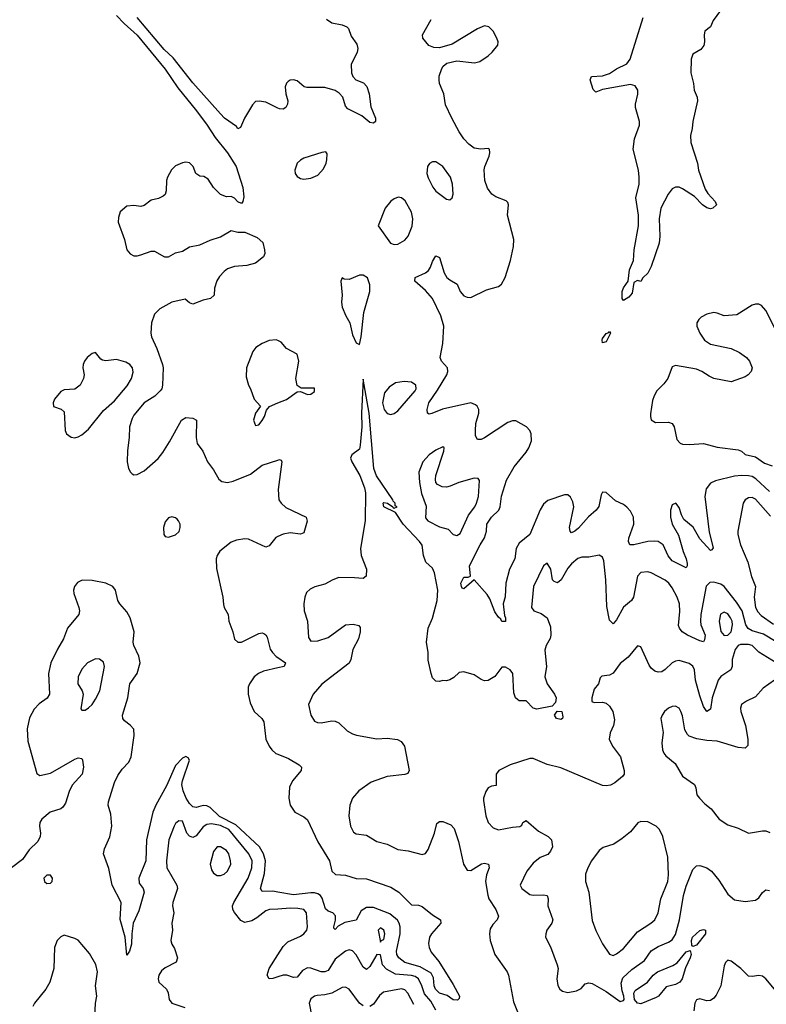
# Model space of a CAD drawing. Header units: inches. Extents: x 1603819 to 1745079, y 385938 to 533966.
# Tile 352 of 561: x 1678513 to 1682812, y 452923 to 458597. Entities that reach past the tile are written whole.
import ezdxf

# ---------------------------------------------------------------- set-up
doc = ezdxf.new("R2010")
doc.units = ezdxf.units.IN
doc.header["$MEASUREMENT"] = 0
doc.layers.add('B6475', color=7, linetype='Continuous')
doc.layers.add('B6485', color=7, linetype='Continuous')

msp = doc.modelspace()

# ---------------------------------------------------------------- linework, layer by layer
at = {"layer": 'B6475', "color": 5}
for points, elevation in [([(1679070, 458620.7), (1679114.2, 458574.2), (1679190, 458507.6), (1679351.2, 458311.2), (1679423.8, 458203.8), (1679530.8, 458070.8), (1679591.8, 457990), (1679638.5, 457918.5), (1679709.3, 457830), (1679760.2, 457750), (1679798.7, 457630), (1679803.5, 457576.5), (1679798, 457550), (1679790, 457538), (1679770, 457548), (1679750, 457568.7), (1679730, 457578), (1679703.6, 457576.4), (1679670, 457589), (1679630, 457629.3), (1679598.2, 457678.2), (1679572.8, 457692.8), (1679550, 457696.2), (1679527, 457710), (1679511.5, 457751.5), (1679491.5, 457771.5), (1679470, 457775.1), (1679450, 457772), (1679410, 457754), (1679388.1, 457731.9), (1679364.9, 457690), (1679358.9, 457670), (1679357, 457610), (1679350.3, 457589.7), (1679339.5, 457580.5), (1679313.3, 457566.7), (1679270, 457557.6), (1679230, 457526.6), (1679210, 457520.9), (1679170, 457526), (1679130, 457522), (1679091.1, 457488.9), (1679082, 457458), (1679081, 457430), (1679117.3, 457330), (1679130.6, 457270), (1679148.5, 457248.5), (1679170, 457237.1), (1679190, 457235.8), (1679210, 457241.1), (1679270, 457263.7), (1679290, 457262.4), (1679346, 457230), (1679370, 457230.3), (1679410, 457253.7), (1679450, 457263), (1679491.5, 457288.5), (1679550, 457299.5), (1679610, 457326), (1679670, 457344.9), (1679730, 457382.8), (1679770, 457372), (1679810, 457372), (1679881.1, 457341.1), (1679912.7, 457312.7), (1679922, 457270), (1679924, 457250), (1679916.3, 457230), (1679870, 457194.5), (1679820.3, 457179.7), (1679750, 457175.1), (1679710, 457161.1), (1679690, 457146.6), (1679662.9, 457117.1), (1679647.8, 457092.2), (1679634.6, 457050), (1679633, 457010), (1679611.3, 456990), (1679570, 456981.3), (1679510, 456956.9), (1679490, 456966), (1679466, 456986), (1679390, 456969.8), (1679319.5, 456930), (1679290, 456899.6), (1679272.2, 456850), (1679267.9, 456790), (1679272, 456770), (1679302.4, 456702.4), (1679335.5, 456610), (1679339.3, 456590), (1679335.8, 456490), (1679332.2, 456470), (1679322.5, 456457.5), (1679291.9, 456428.1), (1679230.2, 456389.8), (1679170, 456318.4), (1679160.3, 456299.7), (1679145.2, 456250), (1679143.5, 456190), (1679133.8, 456113.8), (1679132.6, 456050), (1679140.2, 456010), (1679150.2, 455990.2), (1679160.6, 455980.6), (1679170, 455974.6), (1679190, 455975.5), (1679230, 455997.2), (1679310, 456068.7), (1679337.4, 456102.6), (1679375.9, 456164.1), (1679444.5, 456290), (1679470, 456305.2), (1679510, 456300.7), (1679530.3, 456290), (1679529.1, 456189.1), (1679534.9, 456154.9), (1679568.2, 456110), (1679594, 456050), (1679630, 456003.8), (1679659.6, 455950), (1679676.6, 455936.6), (1679710, 455930.2), (1679741.7, 455938.3), (1679841.3, 455978.7), (1679910, 456030.2), (1680000, 456059.5)], 320), ([(1680000, 458087.8), (1679930, 458121.4), (1679892.8, 458127.2), (1679870, 458124.7), (1679853.7, 458106.3), (1679807.2, 458030), (1679784, 457976), (1679770, 457967.8), (1679760.8, 457980.8), (1679692.5, 458030), (1679670, 458053.7), (1679510, 458234), (1679397.2, 458377.2), (1679345.5, 458425.5), (1679188.8, 458608.8)], 320), ([(1680000, 456747.3), (1679990, 456752.3), (1679950, 456747.6), (1679909.4, 456730.6), (1679871.9, 456708.1), (1679855.3, 456684.7), (1679819.1, 456590), (1679818, 456538), (1679830.2, 456490.2), (1679843, 456470), (1679863.8, 456410), (1679898.8, 456370), (1679870, 456329), (1679860.3, 456290), (1679870, 456258.8), (1679890, 456262), (1679910, 456287.3), (1679922.4, 456310), (1679933.4, 456346.6), (1679951.4, 456368.6), (1680000, 456388.1)], 340), ([(1680000, 455618.8), (1679987.3, 455612.7), (1679950, 455565.6), (1679930, 455556.9), (1679830, 455603.1), (1679810, 455605.4), (1679761.4, 455598.6), (1679730, 455586), (1679665.8, 455534.2), (1679650.5, 455510), (1679644.4, 455490), (1679646.4, 455433.6), (1679683.2, 455270), (1679686.4, 455226.4), (1679690.2, 455210), (1679713, 455170), (1679718.3, 455130), (1679740.9, 455070), (1679750, 455027.3), (1679769, 455009), (1679790, 455010.3), (1679890, 455059.6), (1679910, 455063.1), (1679919.3, 455059.3), (1679930, 455053), (1679938.8, 455038.8), (1679955.2, 454970), (1679968.3, 454950), (1679990, 454928.1), (1680000, 454921.1)], 320), ([(1680000, 453569.4), (1679970, 453574.9), (1679910, 453573.5), (1679899, 453590), (1679922.4, 453677.6), (1679928.5, 453750), (1679917.3, 453790), (1679894.9, 453830), (1679758.1, 453958.1), (1679664.5, 454004.5), (1679610, 454056.4), (1679590, 454066.2), (1679570, 454069.5), (1679530, 454056.9), (1679510, 454060.2), (1679490, 454081.1), (1679471.5, 454111.5), (1679453.5, 454153.5), (1679446.9, 454190), (1679449.9, 454210), (1679490.5, 454330), (1679482.8, 454342.8), (1679470, 454351.3), (1679450, 454341.1), (1679410, 454299.8), (1679358.9, 454181.1), (1679296.8, 454070), (1679280.5, 454030), (1679243, 453870), (1679238.9, 453750), (1679199.8, 453650), (1679201.8, 453621.8), (1679224.6, 453590), (1679229, 453570), (1679198.4, 453461.6), (1679166.3, 453390), (1679158.4, 453330), (1679157.3, 453270), (1679146, 453230), (1679130, 453205.2), (1679120.7, 453310), (1679092.2, 453412.2), (1679097.3, 453510), (1679045.2, 453610), (1679026.4, 453706.4), (1678995.8, 453790), (1679000.5, 453819.5), (1679032.1, 453887.9), (1679043.7, 453950), (1679038.3, 454018.3), (1679022.2, 454070), (1679023.5, 454090), (1679059.2, 454200.8), (1679077.9, 454242.1), (1679102.3, 454277.7), (1679141.1, 454318.9), (1679154.9, 454350), (1679171.7, 454471.7), (1679170, 454508.7), (1679150, 454531.6), (1679116.1, 454556.1), (1679107.6, 454570), (1679104.4, 454590), (1679135.5, 454690), (1679147.9, 454770), (1679189.9, 454830.1), (1679207.2, 454890), (1679199.7, 454930), (1679170.3, 454990.3), (1679166.2, 455010), (1679172.3, 455070), (1679148.9, 455150), (1679130, 455184.8), (1679089.8, 455230), (1679079.1, 455250), (1679065.7, 455310), (1679050, 455330.6), (1679010, 455349.1), (1678930, 455365.7), (1678872.7, 455367.3), (1678846.2, 455353.8), (1678828.7, 455330), (1678823.7, 455310), (1678824.9, 455290), (1678852.9, 455210), (1678857.4, 455190), (1678853.7, 455170), (1678789.3, 455090.7), (1678765.2, 455030), (1678730.2, 454970), (1678692, 454890), (1678678.4, 454830), (1678684.9, 454710), (1678672.2, 454687.8), (1678625, 454655), (1678595.6, 454624.4), (1678570, 454574.5), (1678555.6, 454510), (1678560.3, 454440.3), (1678612.4, 454252.4), (1678630, 454242.3), (1678690, 454255.8), (1678830, 454335.2), (1678850, 454342.4), (1678870, 454339.1), (1678875.3, 454330), (1678881.1, 454290), (1678873.4, 454250), (1678815.1, 454184.9), (1678798, 454150), (1678777, 454083), (1678761.7, 454058.3), (1678750, 454049.6), (1678689.3, 454030.7), (1678641.3, 453990), (1678628.9, 453970), (1678627, 453950), (1678632.7, 453910), (1678630.4, 453890), (1678618.2, 453861.8), (1678567.2, 453812.8), (1678530, 453757.6), (1678466.4, 453710)], 320), ([(1680000, 454861.9), (1679916.8, 454843.2), (1679887.7, 454830), (1679863.2, 454810), (1679835.6, 454770), (1679829.3, 454750), (1679828.5, 454710), (1679840.3, 454660.3), (1679863.8, 454610), (1679906.7, 454570), (1679919.1, 454550), (1679930.4, 454450), (1679950.4, 454410), (1679965.7, 454390), (1679988.6, 454368.6), (1680000, 454364)], 320), ([(1680000, 453471.8), (1679951.4, 453468.6), (1679930, 453461.7), (1679878.6, 453421.4), (1679850, 453404.9), (1679810, 453393.5), (1679785.6, 453405.6), (1679750, 453451.1), (1679740.5, 453470), (1679738.5, 453490), (1679745.4, 453510), (1679829.4, 453650), (1679849, 453710), (1679850.8, 453750), (1679832.8, 453790), (1679717.5, 453930), (1679670, 453953.1), (1679617.8, 453962.2), (1679590, 453959), (1679570, 453945.4), (1679530, 453893.8), (1679510, 453884.1), (1679490, 453891.8), (1679474.8, 453910), (1679450, 453979.1), (1679430, 453980.9), (1679410, 453964.4), (1679401.7, 453950), (1679372.7, 453870), (1679357.6, 453750), (1679359.6, 453710), (1679417.7, 453610), (1679422, 453590), (1679394.7, 453510), (1679393.8, 453490), (1679401.3, 453450), (1679389.4, 453390), (1679392.7, 453350), (1679383.1, 453290), (1679388.9, 453270), (1679404, 453244), (1679421.3, 453190), (1679413.5, 453166.5), (1679350, 453133.7), (1679330, 453115.3), (1679314.2, 453090), (1679310.2, 453070), (1679314, 453050), (1679358.5, 453010), (1679367.5, 452990), (1679373.9, 452950), (1679390, 452930.2), (1679463.6, 452903.6)], 340), ([(1678945.9, 452850), (1678949.9, 452930), (1678956.9, 452970), (1678948.9, 453030), (1678960.2, 453110), (1678951.5, 453151.5), (1678915.4, 453215.4), (1678850, 453292.3), (1678830, 453302.7), (1678770, 453321.2), (1678750, 453312.3), (1678729.1, 453290.9), (1678714, 453250), (1678709, 453130), (1678686, 453050), (1678663.6, 453010), (1678599.1, 452930), (1678589.1, 452910)], 340), ([(1680000, 453081), (1679970, 453071.3), (1679949.2, 453070), (1679938.4, 453090), (1679949.7, 453130), (1680000, 453208.4)], 340)]:
    msp.add_lwpolyline(points, dxfattribs=dict(at, elevation=elevation))
for points, elevation in [([(1678950, 456678.4), (1678930, 456673), (1678902.4, 456650), (1678886.7, 456630), (1678878.4, 456610), (1678877.1, 456590), (1678883.8, 456550), (1678880.4, 456530), (1678860.4, 456490), (1678830, 456467.8), (1678770, 456463.6), (1678750, 456455.1), (1678713, 456410), (1678706, 456390), (1678708.3, 456368.3), (1678752.8, 456352.8), (1678770, 456338), (1678775.6, 456230), (1678782.6, 456210), (1678810, 456190.3), (1678830, 456188.1), (1678850, 456192.7), (1678870, 456204.7), (1678910, 456236.9), (1678995, 456345), (1679058.9, 456401.1), (1679132.2, 456487.8), (1679156.8, 456530), (1679166.7, 456566.7), (1679162, 456590), (1679147.8, 456610), (1679123.4, 456623.4), (1679070, 456638.2), (1679010, 456631.9), (1678990, 456634), (1678980, 456640)], 320), ([(1679390, 455732.5), (1679370, 455725.6), (1679350, 455704.2), (1679341.3, 455670), (1679342.3, 455630), (1679350, 455619.5), (1679370, 455615.6), (1679410, 455628.7), (1679432.2, 455647.8), (1679437.7, 455670), (1679436.4, 455690), (1679428.4, 455710), (1679419.4, 455719.4), (1679410, 455727.3)], 320), ([(1678950, 454914), (1678903.1, 454890), (1678870, 454853.3), (1678849.1, 454810), (1678847, 454770), (1678873.4, 454730), (1678878, 454710), (1678865.5, 454625.5), (1678870, 454618), (1678890, 454618.8), (1678910, 454630.7), (1678930, 454650.7), (1678950, 454680.7), (1678973.7, 454730), (1679000.7, 454870), (1678994.9, 454894.9), (1678972.7, 454912.7)], 340), ([(1679670, 453830.8), (1679650.2, 453829.8), (1679630, 453802.9), (1679610.2, 453730), (1679618, 453698), (1679630, 453679.1), (1679650, 453664.9), (1679670, 453664.9), (1679690, 453673), (1679710, 453690.5), (1679728.4, 453730), (1679726.6, 453750), (1679716.8, 453790), (1679703.8, 453810)], 360), ([(1678670, 453667), (1678653, 453650), (1678656.3, 453630), (1678670, 453619.3), (1678690, 453620.5), (1678700.9, 453630), (1678702.9, 453650), (1678690, 453666.6)], 340)]:
    msp.add_lwpolyline(points, close=True, dxfattribs=dict(at, elevation=elevation))
at = {"layer": 'B6485', "color": 5}
for points, elevation in [([(1682570, 458679.5), (1682506.9, 458593.1), (1682490, 458556), (1682459.1, 458530), (1682454, 458510), (1682455.8, 458470), (1682451.7, 458448.3), (1682435.2, 458424.8), (1682390, 458398), (1682380.2, 458370), (1682377.2, 458290), (1682392.3, 458230), (1682396.9, 458190), (1682413.4, 458150), (1682415.2, 458130), (1682388.3, 458010), (1682386, 457970), (1682376.2, 457930), (1682376.9, 457890), (1682415.6, 457770), (1682422.4, 457730), (1682460.7, 457620.7), (1682475.2, 457595.2), (1682517.6, 457550), (1682524.9, 457530), (1682504.7, 457510), (1682490, 457507.4), (1682470, 457512.6), (1682445.1, 457530), (1682398.3, 457578.3), (1682330, 457623), (1682310, 457631.5), (1682290, 457631.6), (1682270, 457622), (1682247.6, 457592.4), (1682204.7, 457510), (1682195.9, 457450), (1682199.5, 457350), (1682195.8, 457310), (1682150, 457174), (1682130, 457137.2), (1682102, 457110), (1682090, 457088), (1682070, 457094), (1682050, 457082), (1682039.6, 457020.4), (1682021.2, 456998.8), (1681990, 456978), (1681981.6, 456990), (1681982.2, 457030), (1681990, 457052.2), (1682016, 457090), (1682024.9, 457155.1), (1682047.4, 457210), (1682050.7, 457270), (1682076.5, 457410), (1682076.4, 457470), (1682061.7, 457570), (1682080.9, 457650), (1682080.8, 457690), (1682076.1, 457730), (1682045, 457850), (1682053.6, 457910), (1682082.2, 457990), (1682081.8, 458010), (1682059, 458090), (1682058.2, 458110), (1682071.8, 458168.2), (1682072.1, 458190), (1682056.6, 458216.6), (1682030, 458223.2), (1681870, 458193.8), (1681830, 458179.3), (1681814.8, 458194.8), (1681797.6, 458250), (1681806.6, 458270), (1681870, 458273.5), (1681910, 458286.2), (1681950, 458312.9), (1682010, 458343.5), (1682029.1, 458370), (1682102.4, 458610)], 280), ([(1680280.3, 458600.3), (1680310, 458578.4), (1680370, 458568.2), (1680396.5, 458556.5), (1680406.6, 458546.6), (1680421.8, 458501.8), (1680455.2, 458455.2), (1680459.6, 458430), (1680456.1, 458410), (1680422.2, 458337.8), (1680424.2, 458290), (1680431.7, 458270), (1680448.9, 458250), (1680492.3, 458232.3), (1680511.1, 458211.1), (1680524.9, 458170), (1680535.6, 458095.6), (1680561.6, 458030), (1680562.8, 458010), (1680550, 458000.9), (1680530, 458005.1), (1680483.3, 458043.3), (1680403.5, 458083.5), (1680390, 458098.4), (1680373.4, 458150), (1680353.4, 458173.4), (1680330, 458188.4), (1680270, 458206.2), (1680165.6, 458205.6), (1680150.9, 458210.9), (1680110, 458244.2), (1680090, 458251.1), (1680070, 458247.6), (1680059.6, 458240.4), (1680049.2, 458230.8), (1680041.5, 458210), (1680045.2, 458170), (1680057, 458130), (1680055.8, 458110), (1680044.9, 458090), (1680030, 458081.3), (1680010, 458083), (1680000, 458087.8)], 320), ([(1682830, 455877.6), (1682751.4, 455951.4), (1682730, 455964.5), (1682710, 455968.7), (1682670, 455970.9), (1682630, 455966.3), (1682519.9, 455940.1), (1682490, 455926.5), (1682466, 455894), (1682458.9, 455850), (1682483.8, 455643.8), (1682505.8, 455554.2), (1682499, 455541), (1682490, 455538), (1682430, 455605.3), (1682391.9, 455671.9), (1682336.8, 455716.8), (1682323.3, 455743.3), (1682310, 455786.3), (1682290.9, 455810), (1682270, 455801.3), (1682259.8, 455770), (1682260.1, 455730), (1682270, 455690.4), (1682305.9, 455625.9), (1682333.1, 455533.1), (1682351.3, 455490), (1682356.6, 455463.4), (1682356.2, 455450), (1682350, 455438.7), (1682270, 455478.7), (1682247, 455507), (1682218.5, 455570), (1682190, 455589.4), (1682167.2, 455592.8), (1682130.1, 455589.9), (1682050, 455571.3), (1682026, 455570), (1682018.4, 455590), (1682021.5, 455610), (1682050.4, 455690), (1682048.2, 455730), (1682030, 455764), (1682010, 455787.6), (1681990, 455802.5), (1681943.4, 455823.4), (1681890, 455872.8), (1681870, 455873.6), (1681860.7, 455859.3), (1681848.2, 455791.8), (1681832.2, 455770), (1681787.9, 455732.1), (1681730, 455666.4), (1681710, 455649), (1681690, 455639.8), (1681682.9, 455650), (1681679, 455670), (1681703.1, 455790), (1681697.8, 455817.8), (1681685.2, 455845.2), (1681670, 455858.6), (1681650, 455858), (1681554.6, 455825.4), (1681530, 455805.4), (1681510, 455772.6), (1681450.1, 455630), (1681390, 455581.1), (1681372.2, 455550), (1681365.1, 455490), (1681333, 455430), (1681312.6, 455350), (1681308.6, 455271.4), (1681297, 455230), (1681304.4, 455164.4), (1681310.3, 455150), (1681310, 455129), (1681290, 455129.5), (1681283, 455143), (1681270, 455154), (1681250, 455184.7), (1681219.6, 455259.6), (1681204.1, 455284.1), (1681130, 455369), (1681070, 455317.2), (1681061.5, 455321.5), (1681057.2, 455330), (1681054, 455350), (1681070, 455383.8), (1681095.1, 455384.9), (1681109.4, 455390.6), (1681103.8, 455450), (1681164.3, 455570), (1681190, 455611.5), (1681201.2, 455650), (1681203.4, 455690), (1681229.8, 455730), (1681271.5, 455770), (1681280.6, 455790), (1681288.3, 455851.7), (1681315.9, 455944.1), (1681359.9, 456020.1), (1681430, 456104.7), (1681444.8, 456130), (1681459.4, 456170), (1681459.2, 456210), (1681449.8, 456230), (1681431, 456250), (1681370, 456285.4), (1681350, 456286.2), (1681323.6, 456276.4), (1681190, 456187.9), (1681170, 456177.4), (1681150, 456177.4), (1681138.5, 456198.5), (1681136.8, 456230), (1681139.9, 456270), (1681156.8, 456330), (1681157, 456350), (1681147.7, 456370), (1681138.2, 456378.2), (1681110, 456389.9), (1680946.9, 456353.1), (1680887.2, 456327.2), (1680870, 456323.7), (1680861.2, 456330), (1680858.7, 456350), (1680869.8, 456390), (1680918.9, 456461.1), (1680972, 456550), (1680978.5, 456570), (1680976.3, 456590), (1680941.3, 456630), (1680935.1, 456650), (1680948.9, 456731.1), (1680955, 456830), (1680938.5, 456890), (1680890.4, 456990.4), (1680850, 457036.4), (1680787.6, 457090), (1680790, 457110.4), (1680850, 457137.4), (1680868, 457152), (1680879.2, 457170), (1680890, 457204), (1680910, 457236.3), (1680930, 457227.3), (1680958, 457138), (1680972.2, 457112.2), (1680990, 457096.9), (1681032.7, 457072.7), (1681050.2, 457030), (1681070, 457004.9), (1681090, 456997.3), (1681110, 456996), (1681200.7, 457039.3), (1681270, 457060.3), (1681287.6, 457072.4), (1681309, 457111), (1681340.2, 457210), (1681356.5, 457290), (1681358.8, 457330), (1681322.9, 457470), (1681328.3, 457530), (1681324, 457544), (1681313.4, 457553.4), (1681255.4, 457575.4), (1681231.8, 457591.8), (1681205.9, 457625.9), (1681192.2, 457670), (1681187.3, 457732.7), (1681190.6, 457750), (1681217.2, 457810), (1681221.1, 457830), (1681218, 457850), (1681210, 457855.1), (1681169.2, 457850.8), (1681130, 457857.4), (1681099.9, 457879.9), (1681071.1, 457911.1), (1681044.5, 457950), (1681000.9, 458030), (1680965.8, 458105.8), (1680956.2, 458170), (1680930.9, 458230), (1680927.8, 458250), (1680929, 458271), (1680943.4, 458316.6), (1680950.7, 458329.3), (1680972.9, 458347.1), (1681030, 458359), (1681131.2, 458348.8), (1681163, 458357), (1681210, 458388), (1681234, 458410), (1681265.6, 458450), (1681267.6, 458470), (1681261.3, 458490), (1681238.9, 458530), (1681215.3, 458555.3), (1681190, 458561), (1681150, 458543.8), (1681003.4, 458456.6), (1680930, 458435.4), (1680896.9, 458436.9), (1680868.3, 458448.3), (1680834, 458490), (1680831.8, 458510), (1680881.7, 458598.3)], 320), ([(1682867.4, 456807.4), (1682810, 456920.9), (1682785.2, 456950), (1682770, 456957.6), (1682750, 456958.4), (1682730, 456952), (1682643.4, 456896.6), (1682570, 456891.1), (1682530, 456906.4), (1682510, 456908.9), (1682470, 456899.8), (1682437.4, 456882.6), (1682423.1, 456870), (1682412.9, 456850), (1682412.6, 456830), (1682429.2, 456790), (1682456.2, 456750), (1682490, 456727.7), (1682610, 456702.6), (1682658.4, 456678.4), (1682698, 456650), (1682714.9, 456630), (1682730.5, 456590), (1682724.9, 456570), (1682707.7, 456550), (1682690, 456538.7), (1682609, 456511), (1682510, 456529.8), (1682482.4, 456542.4), (1682441.5, 456570), (1682410, 456582.3), (1682290, 456604.4), (1682270, 456595.8), (1682244.9, 456530), (1682222, 456498), (1682181.9, 456458.1), (1682165.6, 456430), (1682157.2, 456402.8), (1682146.2, 456326.2), (1682144.5, 456310), (1682150.2, 456290.2), (1682175, 456275), (1682250, 456277), (1682270.1, 456270.1), (1682282.3, 456250), (1682297, 456177), (1682316.4, 456156.4), (1682330, 456151.5), (1682370, 456148.9), (1682450, 456155.4), (1682530, 456132.8), (1682650, 456118.5), (1682670, 456110.2), (1682691.4, 456091.4), (1682750, 456077.9), (1682802.3, 456042.3), (1682846.1, 456026.1)], 320), ([(1680000, 456388.1), (1680050, 456408.2), (1680110, 456452), (1680130, 456454), (1680170, 456437.3), (1680190, 456438.8), (1680210, 456454), (1680210, 456472.7), (1680133.2, 456473.2), (1680110, 456488), (1680103, 456530), (1680120.5, 456630), (1680110, 456669.2), (1680050, 456702.4), (1680018.2, 456738.2), (1680000, 456747.3)], 340), ([(1682870, 455010.9), (1682796.9, 455056.9), (1682730, 455075.8), (1682707.7, 455087.7), (1682694.8, 455110), (1682672.5, 455190), (1682640.8, 455240.8), (1682570, 455330.4), (1682550, 455344.2), (1682510, 455356.2), (1682486.4, 455353.6), (1682466.9, 455333.1), (1682435.4, 455170), (1682432.4, 455130), (1682435.6, 455110), (1682459.6, 455050), (1682456.7, 455023.3), (1682450, 455012.6), (1682430, 455017.1), (1682358.9, 455050), (1682328.4, 455070), (1682312.1, 455090), (1682306.5, 455106.5), (1682314, 455186), (1682311.9, 455230), (1682298.6, 455270), (1682270, 455323.1), (1682250.4, 455350.4), (1682230, 455367.7), (1682150, 455409.8), (1682130, 455415.3), (1682090, 455410.8), (1682070.2, 455390), (1682047.6, 455270), (1682036.2, 455250), (1681989.1, 455210.9), (1681950, 455138), (1681930, 455116.2), (1681910, 455136), (1681894.6, 455214.6), (1681887.8, 455370), (1681877.6, 455477.6), (1681870, 455500.5), (1681850, 455510.8), (1681790, 455499.3), (1681750, 455499.3), (1681727.7, 455492.3), (1681690, 455460.4), (1681670, 455436.4), (1681631, 455370), (1681610, 455352.3), (1681590, 455360.4), (1681581.5, 455370), (1681572.4, 455430), (1681550, 455466), (1681530, 455449.3), (1681472.2, 455330), (1681460.2, 455210), (1681474.4, 455190), (1681515.6, 455175.6), (1681550.9, 455150.9), (1681570, 455098), (1681572, 455050), (1681568.2, 455031.8), (1681544.2, 454990), (1681536.5, 454963.5), (1681545.8, 454870), (1681537.1, 454810), (1681550.2, 454770), (1681593.4, 454710), (1681602.2, 454690), (1681597.8, 454662.2), (1681578.9, 454641.1), (1681490, 454623.1), (1681469.2, 454629.2), (1681430, 454670.9), (1681390, 454672.6), (1681378.9, 454678.9), (1681368.2, 454690), (1681358.4, 454718.4), (1681353.2, 454830), (1681336.9, 454850), (1681310, 454865.6), (1681290, 454866), (1681250, 454812.7), (1681210, 454789.6), (1681190, 454787.8), (1681170, 454795.1), (1681130, 454821.1), (1681070, 454839.7), (1681044.2, 454835.8), (1681013.5, 454806.5), (1680990, 454792.3), (1680970, 454786.6), (1680950, 454789.4), (1680930, 454783.7), (1680910, 454786), (1680890, 454805.2), (1680882.4, 454830), (1680865.3, 454905.3), (1680865.1, 454950), (1680855.8, 455010), (1680865.6, 455090), (1680890.9, 455149.1), (1680917.3, 455250), (1680920.3, 455310), (1680901.7, 455410), (1680890, 455437), (1680851.2, 455471.2), (1680838.7, 455510), (1680830, 455568.7), (1680815.8, 455590), (1680720.7, 455690), (1680676.5, 455756.5), (1680609.6, 455790), (1680605.2, 455810), (1680610, 455814.8), (1680630.5, 455810.5), (1680662, 455790), (1680663.6, 455783.6), (1680670, 455782), (1680686, 455790), (1680675.3, 455795.3), (1680675.1, 455810), (1680662.7, 455822.7), (1680661.6, 455830), (1680568.6, 455968.6), (1680552.6, 456010), (1680525.7, 456330), (1680490, 456526), (1680481.5, 456330), (1680483.2, 456250), (1680474, 456146), (1680470, 456122), (1680424.7, 456090), (1680418.8, 456070), (1680426, 456050), (1680471.2, 455971.2), (1680498.9, 455898.9), (1680505, 455870), (1680502, 455710), (1680476.1, 455550), (1680479.6, 455510), (1680509.2, 455430), (1680509.1, 455390.9), (1680490, 455376.4), (1680441.5, 455381.5), (1680350, 455382.3), (1680315.3, 455370), (1680270, 455343.2), (1680211.7, 455328.3), (1680185.2, 455314.8), (1680164.8, 455295.2), (1680154.9, 455270), (1680149.1, 455230), (1680151.4, 455190), (1680170.2, 455130), (1680176.7, 455036.7), (1680190, 455015.5), (1680230, 455016.9), (1680290, 455036.1), (1680390, 455110.2), (1680433.3, 455113.3), (1680465.5, 455105.5), (1680474.2, 455094.2), (1680474, 455070), (1680463.1, 455030), (1680431.5, 454968.5), (1680419.3, 454910), (1680410.6, 454889.4), (1680252.4, 454767.6), (1680203.1, 454710), (1680177, 454650), (1680190.3, 454590), (1680210, 454554.9), (1680227.1, 454547.1), (1680250, 454545.5), (1680310, 454557.4), (1680330, 454555.3), (1680350, 454544.4), (1680398.4, 454498.4), (1680430, 454481.5), (1680453.4, 454473.4), (1680570, 454452.2), (1680630, 454456.4), (1680688.5, 454448.5), (1680710, 454437.3), (1680728, 454410), (1680755.5, 454270), (1680747.3, 454252.7), (1680730, 454247), (1680630, 454236.1), (1680536.3, 454203.7), (1680466.7, 454153.3), (1680428.8, 454111.2), (1680413.8, 454070), (1680409.3, 454010), (1680417.6, 453950), (1680435.1, 453915.1), (1680450, 453905.6), (1680510, 453897.6), (1680570, 453860.3), (1680630, 453845.7), (1680690, 453814.6), (1680750, 453807.9), (1680830, 453785.3), (1680850, 453792.7), (1680865.6, 453814.4), (1680901.4, 453910), (1680915.9, 453964.1), (1680930, 453977.3), (1680950, 453977.1), (1680996.4, 453956.4), (1681015.2, 453935.2), (1681040.6, 453860.6), (1681069.6, 453729.6), (1681090, 453696.5), (1681110, 453694.7), (1681171.7, 453731.7), (1681190, 453736.5), (1681213, 453730), (1681215.5, 453710), (1681201.3, 453670), (1681196, 453630), (1681207.9, 453552.1), (1681215, 453530), (1681255.2, 453470), (1681270.2, 453430), (1681263.1, 453410), (1681236.7, 453383.3), (1681222.9, 453357.1), (1681219.2, 453330), (1681221.5, 453290), (1681249.4, 453209.4), (1681319.5, 453110), (1681328.5, 453090), (1681357.2, 452937.2), (1681379.3, 452879.3)], 340), ([(1680000, 456059.5), (1680010, 456062.8), (1680018, 456058), (1680022.8, 456050), (1680001.5, 455890), (1680004.4, 455830), (1680018, 455810), (1680046.1, 455786.1), (1680162.8, 455730), (1680167.5, 455707.5), (1680150, 455639), (1680130, 455631.8), (1680070, 455639.8), (1680030, 455633.1), (1680000, 455618.8)], 320), ([(1682835.6, 455735.6), (1682750, 455834.5), (1682730, 455843.7), (1682710, 455842.4), (1682690.3, 455830), (1682678.3, 455810), (1682647.8, 455650), (1682647.9, 455630), (1682663.3, 455570), (1682705.9, 455470), (1682727.8, 455387.8), (1682750.1, 455330), (1682742.4, 455270), (1682750.1, 455210.1), (1682764.1, 455184.1), (1682783.2, 455163.2), (1682853.3, 455113.3)], 340), ([(1682868.6, 454890), (1682770, 454952.3), (1682730, 454990.4), (1682710, 454996.7), (1682664.2, 454995.8), (1682649.4, 454990.6), (1682633.2, 454966.8), (1682615.2, 454910), (1682615, 454870), (1682608, 454850), (1682550, 454811.7), (1682535.9, 454790), (1682500.8, 454690), (1682490, 454624), (1682470, 454609.7), (1682450, 454639), (1682430, 454700.9), (1682404.5, 454790), (1682398.1, 454850), (1682390, 454871), (1682367.8, 454887.8), (1682310, 454904.1), (1682290, 454901.2), (1682270.3, 454890), (1682230, 454852.3), (1682210, 454839.8), (1682190, 454836.8), (1682170, 454842.7), (1682150, 454859.7), (1682137.7, 454877.7), (1682090, 454983.7), (1682070, 454989.4), (1682016.1, 454923.9), (1681970, 454886.2), (1681930, 454831.1), (1681910, 454820.5), (1681865.4, 454814.6), (1681855.3, 454804.7), (1681846.8, 454770), (1681821.4, 454738.6), (1681807.1, 454690), (1681808.4, 454668.4), (1681821.5, 454661.5), (1681870, 454664.7), (1681890, 454658), (1681910, 454640.8), (1681929.3, 454610), (1681938.2, 454561.8), (1681931.6, 454530), (1681912.3, 454487.7), (1681908.3, 454450), (1681926, 454410), (1681972.1, 454350), (1681994.6, 454270), (1681994, 454250), (1681984.2, 454235.8), (1681940.2, 454199.8), (1681914.7, 454185.3), (1681890, 454182), (1681870, 454184.8), (1681630, 454286.6), (1681550, 454305.4), (1681470, 454339.1), (1681450, 454339.7), (1681337.2, 454302.8), (1681273, 454270), (1681257, 454250), (1681256.5, 454183.5), (1681230, 454180.4), (1681210, 454171.3), (1681196.9, 454150), (1681183.2, 454110), (1681183, 454097), (1681196.9, 454010), (1681211, 453971), (1681240.4, 453940.4), (1681270, 453928.2), (1681350, 453943.7), (1681392.9, 453947.1), (1681404.2, 453955.8), (1681410, 453971), (1681430, 453981.3), (1681501.2, 453921.2), (1681556, 453890), (1681575.5, 453870), (1681581.6, 453830), (1681570, 453806), (1681553.3, 453786.7), (1681510, 453769.7), (1681470, 453736.9), (1681434, 453690), (1681395.8, 453610), (1681404.9, 453590), (1681450, 453556.1), (1681470, 453551.3), (1681530, 453553.8), (1681550.4, 453550), (1681555.6, 453530), (1681553.7, 453490), (1681582.7, 453410), (1681576.9, 453390), (1681549, 453350), (1681542.3, 453330), (1681541.7, 453310), (1681570, 453254.8), (1681608.3, 453150), (1681612.9, 453130), (1681606.9, 453070), (1681611.3, 453031.3), (1681624.2, 453010), (1681638.6, 452998.6), (1681670, 452991.6), (1681720.1, 452999.9), (1681745.8, 453014.2), (1681770, 453041.1), (1681790, 453046.9), (1681810, 453042), (1681890, 452996.1), (1681970, 452939.6), (1681990, 452944), (1681994, 452950), (1681992.6, 452970), (1681981.5, 453001.5), (1681976, 453044), (1681985.4, 453074.6), (1682037, 453123), (1682110, 453175.6), (1682150, 453230.2), (1682190, 453255.8), (1682250, 453280.5), (1682270, 453295.4), (1682290, 453324.9), (1682312.7, 453410), (1682336.4, 453550), (1682350, 453604.4), (1682390, 453699.1), (1682410, 453720.5), (1682430, 453723), (1682470, 453710.3), (1682496.5, 453690), (1682538.6, 453638.6), (1682590, 453557.1), (1682630, 453525.2), (1682690, 453514.9), (1682750, 453523.6), (1682770, 453536.4), (1682790, 453567.7), (1682810, 453582.4), (1682830, 453578)], 360), ([(1680000, 454921.1), (1680044.4, 454890), (1680036.3, 454870), (1680000, 454861.9)], 320), ([(1682860.2, 454790), (1682794.5, 454745.5), (1682750, 454694), (1682698.4, 454670), (1682670.3, 454650), (1682664.5, 454630), (1682666, 454610), (1682691.6, 454530), (1682706.5, 454450), (1682705.1, 454414.9), (1682690, 454398.9), (1682650, 454403.2), (1682530, 454439.5), (1682470, 454443.2), (1682413, 454453), (1682369, 454469), (1682358.2, 454478.2), (1682343.8, 454503.8), (1682330, 454586), (1682320.9, 454610), (1682310, 454629.6), (1682290, 454640.5), (1682270, 454638.9), (1682250, 454629.6), (1682227, 454610), (1682212, 454590), (1682204.4, 454570), (1682218, 454490), (1682210.5, 454429.5), (1682215.3, 454390), (1682223.1, 454370), (1682234.4, 454354.4), (1682287.3, 454310), (1682330, 454237.3), (1682398, 454190), (1682406.4, 454170), (1682412.2, 454130), (1682426.7, 454110), (1682457.4, 454077.4), (1682494, 454050), (1682540.4, 453990), (1682590, 453956.5), (1682650, 453938.3), (1682710, 453909), (1682790, 453923.2), (1682810, 453922), (1682832.5, 453912.5)], 380), ([(1680000, 454364), (1680060.2, 454340.2), (1680123, 454303), (1680136, 454290), (1680134.8, 454270), (1680084.4, 454210), (1680066, 454174), (1680062.4, 454110), (1680070.3, 454070.3), (1680097.3, 454030), (1680150, 454003.8), (1680170, 453985.5), (1680230, 453859.1), (1680296.9, 453750), (1680310.3, 453690), (1680331.4, 453671.4), (1680390, 453666.2), (1680450, 453648.2), (1680510, 453646.7), (1680650, 453597.8), (1680696.1, 453570), (1680770, 453496), (1680810, 453494), (1680830, 453487.4), (1680890, 453438.5), (1680935.5, 453410), (1680937.6, 453390), (1680884, 453330), (1680872.3, 453310), (1680866.8, 453273.2), (1680871.1, 453250), (1680882.5, 453222.5), (1680927.2, 453170), (1681010, 453038), (1681046, 452970), (1681044.5, 452955.5), (1681033.7, 452946.3), (1681010, 452948.4), (1680974.2, 452974.2), (1680930, 452987.8), (1680907.5, 453010), (1680899.4, 453030), (1680895.2, 453075.2), (1680882, 453102), (1680818.8, 453138.8), (1680730, 453164.3), (1680695.6, 453190), (1680684.4, 453210), (1680683.5, 453230), (1680703, 453330), (1680704, 453370), (1680698.7, 453390), (1680687.7, 453407.7), (1680644.4, 453444.4), (1680550, 453480.1), (1680510, 453479.9), (1680479.2, 453460.8), (1680450, 453408.7), (1680385, 453395), (1680346.8, 453373.2), (1680330, 453354), (1680322, 453362), (1680322, 453370), (1680331.5, 453408.5), (1680332.3, 453432.3), (1680315.6, 453450), (1680290, 453459.9), (1680274, 453474), (1680254.5, 453534.5), (1680244.7, 453550), (1680230, 453560.4), (1680210, 453565.7), (1680190, 453564.9), (1680090, 453553), (1680000, 453569.4)], 320), ([(1680000, 453208.4), (1680030, 453255.2), (1680057.6, 453282.4), (1680130, 453316.1), (1680149.8, 453330), (1680166.6, 453350), (1680170.9, 453370), (1680164.5, 453450), (1680149.8, 453469.8), (1680114.9, 453474.9), (1680070, 453476.4), (1680000, 453471.8)], 340), ([(1680910, 452889), (1680880.1, 452940.1), (1680843.5, 452983.5), (1680829, 453030), (1680809.3, 453070), (1680790, 453082.7), (1680770, 453088.3), (1680677.2, 453097.2), (1680624.7, 453124.7), (1680602.9, 453150), (1680590, 453209), (1680570, 453209.3), (1680530, 453141.1), (1680510, 453122.6), (1680490, 453136.3), (1680450, 453208.4), (1680430, 453231.5), (1680410, 453236.3), (1680390, 453228.3), (1680330, 453182.3), (1680290, 453118.5), (1680270.8, 453109.2), (1680250, 453110.6), (1680190, 453131.9), (1680170, 453133), (1680142.1, 453117.9), (1680110, 453079.7), (1680090, 453076.8), (1680050.5, 453090.5), (1680030, 453090.6), (1680000, 453081)], 340), ([(1682859.3, 453010), (1682809.4, 453069.4), (1682790, 453085.5), (1682770, 453089.1), (1682730, 453082.6), (1682710, 453084.2), (1682665.3, 453130), (1682610, 453172.1), (1682590, 453178), (1682576.9, 453163.1), (1682570, 453145.2), (1682550.2, 453030), (1682524, 452976), (1682510, 452958.7), (1682490, 452945.1), (1682470, 452942.4), (1682430, 452953.6), (1682410, 452949.3), (1682400.3, 452930), (1682395.4, 452884.6)], 360), ([(1680490, 452914.4), (1680469, 452929), (1680410, 453010.8), (1680390, 453022.5), (1680370, 453019.4), (1680310, 452986.7), (1680270, 452977.6), (1680225.8, 452974.2), (1680210, 452969.8), (1680190, 452955.4), (1680180.9, 452930), (1680195.5, 452850)], 360), ([(1680782.6, 452922.6), (1680747.3, 452987.3), (1680730, 453006.8), (1680712.5, 453012.5), (1680607.2, 452992.8), (1680585.4, 452974.6), (1680550, 452923.9), (1680530, 452909.8)], 360)]:
    msp.add_lwpolyline(points, dxfattribs=dict(at, elevation=elevation))
for points, elevation in [([(1680276, 457836), (1680252.3, 457832.3), (1680150, 457799.1), (1680130, 457788), (1680110, 457769.4), (1680098.3, 457730), (1680099.5, 457710), (1680110, 457693), (1680130, 457681.3), (1680150, 457678), (1680190, 457683.1), (1680230, 457700.7), (1680263.3, 457736.7), (1680278, 457770), (1680280.9, 457790), (1680283.1, 457823.1)], 340), ([(1680890, 457778.4), (1680872.3, 457767.7), (1680861.6, 457750), (1680857.1, 457710), (1680865.5, 457685.5), (1680892.1, 457632.1), (1680908.8, 457608.8), (1680970, 457562), (1680990, 457558.8), (1681004, 457570), (1681009.4, 457590.6), (1681004.7, 457650), (1680993.7, 457690), (1680949.6, 457750), (1680910, 457776.9)], 340), ([(1680693.3, 457573.3), (1680670, 457564.7), (1680649.4, 457550.6), (1680618.4, 457510), (1680578, 457410), (1680648.4, 457308.4), (1680670, 457301.1), (1680690, 457304.2), (1680730, 457327), (1680750, 457350.4), (1680773.6, 457406.4), (1680777.6, 457450), (1680768.5, 457488.5), (1680732.8, 457552.8), (1680711.3, 457571.3)], 340), ([(1680490, 457125.7), (1680470, 457124), (1680410, 457100.7), (1680382, 457102), (1680370, 457108.7), (1680362, 457090), (1680370.2, 457010), (1680366.5, 456970), (1680370, 456941), (1680390.4, 456890), (1680414, 456850), (1680430, 456781), (1680450, 456734), (1680470, 456724.7), (1680478.9, 456770), (1680494, 456910), (1680528.6, 457030), (1680529.8, 457050), (1680528.5, 457070), (1680515.1, 457110)], 340), ([(1681870, 456734), (1681866.8, 456750), (1681870, 456760.7), (1681890, 456787.7), (1681906.2, 456793.8), (1681910, 456801), (1681915.5, 456790), (1681890, 456740.9)], 280), ([(1680727.3, 456512.7), (1680676.3, 456503.7), (1680640.5, 456479.5), (1680613.7, 456446.3), (1680601.7, 456390), (1680611.4, 456351.4), (1680630, 456328.2), (1680650, 456321.7), (1680670, 456327.1), (1680690, 456342.4), (1680790, 456458.9), (1680796, 456470), (1680793.3, 456490), (1680770, 456508.7)], 340), ([(1680950, 456135.1), (1680910, 456116.9), (1680870, 456089.6), (1680833.7, 456050), (1680811.8, 455990), (1680814.6, 455930), (1680826.6, 455866.6), (1680854.2, 455794.2), (1680850, 455726.8), (1680864, 455710), (1680930, 455674.9), (1680980.5, 455660.5), (1681010, 455630.6), (1681030, 455623.7), (1681050, 455635.5), (1681097.4, 455742.6), (1681133.6, 455790), (1681143.1, 455810), (1681154.2, 455850), (1681160.7, 455940.7), (1681153.5, 455953.5), (1681130, 455954.8), (1681042, 455930), (1680991.9, 455908.1), (1680970, 455903.5), (1680945.3, 455905.3), (1680918, 455918), (1680909.7, 455929.7), (1680906.9, 455946.9), (1680909.7, 455969.7), (1680956.2, 456110), (1680957.2, 456130)], 340), ([(1682570, 455183.1), (1682548, 455172), (1682540.2, 455130), (1682550, 455070.4), (1682570, 455049.2), (1682590, 455050.2), (1682609.8, 455070), (1682618.5, 455110), (1682615.8, 455130), (1682606.8, 455150), (1682590, 455172.8)], 360), ([(1681630, 454564.5), (1681604.5, 454570), (1681592.3, 454590), (1681608.2, 454611.8), (1681634.9, 454610), (1681640.7, 454579.3), (1681638.8, 454570)], 340), ([(1682090, 453976.8), (1682072, 453968), (1682030, 453916.3), (1681982.2, 453877.8), (1681933.8, 453846.2), (1681873, 453827), (1681850.2, 453809.8), (1681806.4, 453750), (1681784.5, 453710), (1681772, 453672), (1681771.8, 453630), (1681790.4, 453570), (1681810, 453406.7), (1681830, 453348.6), (1681870, 453270.8), (1681910, 453212.2), (1681930, 453204.2), (1681950, 453213), (1681990, 453245.2), (1682070, 453339.8), (1682147.3, 453390), (1682170, 453410.3), (1682190.5, 453449.5), (1682205.9, 453530), (1682244.3, 453630), (1682248.7, 453670), (1682245.7, 453770), (1682216.2, 453890), (1682196.5, 453930), (1682178.7, 453950), (1682130, 453974.6)], 380), ([(1680590, 453362.9), (1680577.1, 453350), (1680590, 453282), (1680595.3, 453290), (1680610, 453297.3), (1680616.4, 453330), (1680610, 453351.1)], 340), ([(1682390, 453256), (1682383.3, 453263.3), (1682381.2, 453290), (1682387.5, 453310), (1682430, 453348.5), (1682450, 453354.9), (1682462.8, 453350), (1682461.6, 453330), (1682410, 453262.9)], 340), ([(1682090, 452925.6), (1682070, 452930.4), (1682052.8, 452950), (1682050, 452986.8), (1682058.1, 453001.9), (1682127.4, 453050), (1682160.2, 453090), (1682185.8, 453110), (1682273.6, 453146.4), (1682298.5, 453161.5), (1682350, 453224.9), (1682373.4, 453233.4), (1682379.5, 453210), (1682374.6, 453190), (1682347.4, 453132.6), (1682327.8, 453070), (1682313.8, 453050), (1682290, 453036.8), (1682236.6, 453023.4), (1682191.1, 452970), (1682178.7, 452961.3)], 340)]:
    msp.add_lwpolyline(points, close=True, dxfattribs=dict(at, elevation=elevation))

doc.saveas('drawing.dxf')
